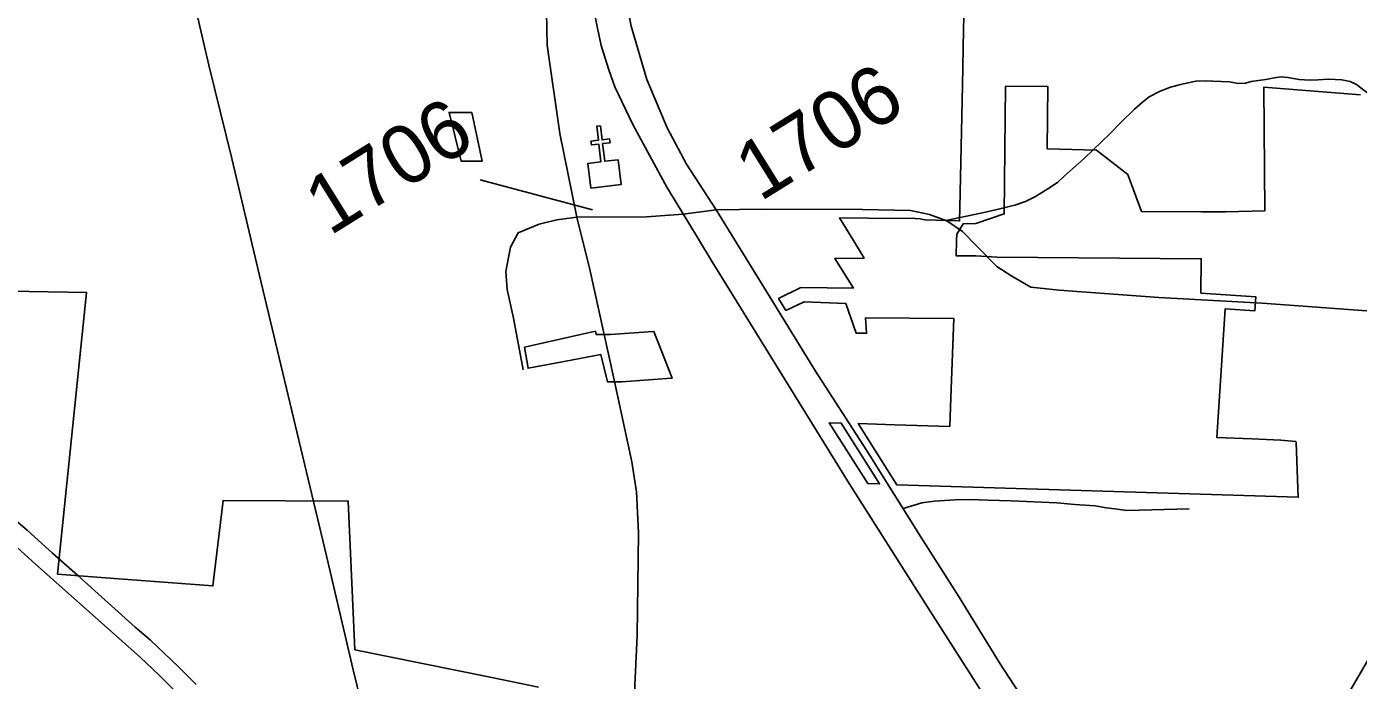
# Model space of a CAD drawing. Extents: x 2001466 to 31450019, y -30647475 to 847247.
# Drawn here: x 31430877 to 31436559, y -30628025 to -30625236 of the extents above; entities that cross this region are included whole.
import ezdxf

# ---------------------------------------------------------------- set-up
doc = ezdxf.new("R2010")
doc.units = 0
for name, color, linetype in [('Exist Boundary Political City Limit New Hole', 7, 'Continuous'), ('Exist Cultural Church CELL', 7, 'Continuous'), ('Exist Railroad Mainline', 7, 'Continuous'), ('Exist Road Non-System Type 51', 7, 'Continuous'), ('Exist Road Primary NC Attributed', 7, 'Continuous'), ('Exist Road Secondary Type 41 Attributed', 7, 'Continuous'), ('Exist Road Secondary Type 51 Attributed', 7, 'Continuous'), ('Exist Road Secondary Type 51 Number Label', 7, 'Continuous'), ('Exist Utilities Electrical Transmission Line', 7, 'Continuous'), ('Map Preparation Boundary City Limit Buffer Line', 7, 'Continuous'), ('Prop Road Primary Interstate Projected', 7, 'Continuous')]:
    doc.layers.add(name, color=color, linetype=linetype)

msp = doc.modelspace()

# ---------------------------------------------------------------- linework, layer by layer
at = {"layer": 'Exist Boundary Political City Limit New Hole'}
for points in [[(31432777, -30625602.7), (31432679, -30625601.5), (31432730.8, -30625809.6), (31432820.3, -30625810.1), (31432777, -30625602.7)], [(31433001.1, -30626602.8), (31433016.1, -30626693.3), (31433147.3, -30626668.7), (31433327.1, -30626635), (31433354.6, -30626751.1), (31433416.4, -30626751.6), (31433607.9, -30626737.3), (31433631, -30626735.6), (31433553.1, -30626536), (31433529.1, -30626538), (31433368.4, -30626548.8), (31433306.9, -30626549.5), (31433303.6, -30626535.7), (31433001.1, -30626602.8)], [(31434466.4, -30627185.3), (31434516.1, -30627186.4), (31434484.9, -30627136.8), (31434352.6, -30626927.1), (31434301.4, -30626925.5), (31434466.4, -30627185.3)]]:
    msp.add_lwpolyline(points, dxfattribs=at)
at = {"layer": 'Exist Cultural Church CELL'}
msp.add_lwpolyline([(31433283.5, -30625924.9), (31433413.2, -30625909.2), (31433400.4, -30625803.5), (31433343.2, -30625810.4), (31433334, -30625734.8), (31433365.8, -30625730.9), (31433363.9, -30625715.1), (31433332.1, -30625718.9), (31433324.9, -30625659.2), (31433309, -30625661.1), (31433316.2, -30625720.8), (31433284.4, -30625724.7), (31433286.3, -30625740.5), (31433318.1, -30625736.7), (31433327.3, -30625812.3), (31433270.8, -30625819.2), (31433283.5, -30625924.9)], dxfattribs=at)
at = {"layer": 'Exist Railroad Mainline'}
for points in [[(31433292, -30625144.1), (31433312, -30625242.6), (31433328.5, -30625316.9), (31433360.4, -30625419.6), (31433386.9, -30625492.1), (31433415.6, -30625554.7), (31433463.6, -30625653.7), (31433608.2, -30625920.6), (31433697.3, -30626067.3)], [(31433697.3, -30626067.3), (31433797.8, -30626232.5), (31434092.1, -30626708.6), (31434386.3, -30627184.6), (31434721.5, -30627713.5), (31435088.1, -30628288.5)]]:
    msp.add_lwpolyline(points, dxfattribs=at)
at = {"layer": 'Exist Road Non-System Type 51'}
for points in [[(31436600.5, -30625520.8), (31436551.2, -30625482.8), (31436523.5, -30625470.2), (31436487.6, -30625463.5), (31436431.7, -30625460.3), (31436387.6, -30625463.4), (31436351.6, -30625464.7), (31436305.7, -30625461.8), (31436257.8, -30625452.8), (31436229.9, -30625450.2), (31436199.8, -30625453.6), (31436163.7, -30625460.9), (31436101.5, -30625469.6), (31436077.3, -30625477.1), (31436045.3, -30625478.4), (31436009.4, -30625471.7), (31435937.5, -30625468.2), (31435905.5, -30625467.6), (31435865.5, -30625468.8), (31435799.2, -30625483.4), (31435757, -30625494.6), (31435712.6, -30625511.6), (31435666.1, -30625534.7), (31435637.7, -30625558.1), (31435603.1, -30625587.4), (31435545.9, -30625644.2), (31435498.9, -30625693.3), (31435427.5, -30625761.8), (31435388.7, -30625799), (31435303.2, -30625873.3), (31435274.6, -30625900.7), (31435234.1, -30625927.9), (31435181.4, -30625960.8), (31435139, -30625981.9), (31435092.7, -30625997), (31435073.9, -30626001.9)], [(31433224.4, -30626049.1), (31433139.1, -30626059.6), (31433063.5, -30626078.9), (31432973.4, -30626116), (31432941.2, -30626177.2), (31432921.9, -30626280.2), (31432926.7, -30626357.5), (31432954.1, -30626479.9), (31432995.9, -30626699.7)], [(31434948.6, -30626031.8), (31434798.6, -30626062.9)], [(31435073.9, -30626001.9), (31435028.3, -30626013.7), (31434974.1, -30626026.6), (31434948.6, -30626031.8)], [(31435560.7, -30628832.1), (31435841.3, -30628646.6), (31435981.6, -30628581.4), (31436141.9, -30628506.2), (31436267.1, -30628426), (31436352.3, -30628335.7), (31436447.5, -30628200.3), (31436718.1, -30627734.1), (31436858.3, -30627448.3), (31436903.4, -30627272.8), (31436938.5, -30627157.5), (31437092, -30626515.1)], [(31435837.1, -30627293), (31435570.7, -30627299.4), (31435519.6, -30627293), (31435483.3, -30627288.7), (31435436.4, -30627280.2), (31435349, -30627273.8), (31435272.3, -30627267.4), (31435076.8, -30627258.7), (31434978.2, -30627256.7), (31434903.6, -30627252.5), (31434838.9, -30627253.9), (31434748.8, -30627260), (31434696.7, -30627267), (31434616, -30627291.9)]]:
    msp.add_lwpolyline(points, dxfattribs=at)
at = {"layer": 'Exist Road Primary NC Attributed'}
for points in [[(31432618.1, -30622760.6), (31432831.1, -30623118.4), (31433037, -30623451.8), (31433185.1, -30623732.8), (31433244.6, -30623897), (31433289.7, -30624067.7), (31433326.7, -30624285.9), (31433365.3, -30624629.7), (31433405.5, -30624966.3), (31433455.4, -30625233.6), (31433523, -30625461.4), (31433609.9, -30625667.6), (31433692, -30625822.2), (31433819.1, -30626017.8)], [(31433819.1, -30626017.8), (31434033.1, -30626366.5), (31434242.3, -30626705.4), (31434459.5, -30627042), (31434692.9, -30627414.8), (31434855.4, -30627669.2), (31435027.6, -30627950.2), (31435238.4, -30628273.1)]]:
    msp.add_lwpolyline(points, dxfattribs=at)
at = {"layer": 'Exist Road Secondary Type 41 Attributed'}
msp.add_lwpolyline([(31437186, -30626529.7), (31436730.4, -30626458.9), (31436148.6, -30626415.4), (31435707.6, -30626391.2), (31435281.9, -30626360.6), (31435161.2, -30626347.8), (31435080.7, -30626301.1), (31435016.4, -30626259.2), (31434932.7, -30626173.8), (31434869.9, -30626109.4), (31434802.3, -30626064.3), (31434728.3, -30626036.9), (31434647.8, -30626020.8), (31434442.6, -30626016), (31434016.1, -30626014.4), (31433819.1, -30626017.8)], dxfattribs=at)
at = {"layer": 'Exist Road Secondary Type 51 Attributed'}
for points in [[(31432458.2, -30622967.5), (31432535.2, -30623100.7), (31432756.1, -30623488.6), (31432889.7, -30623736.6), (31433000.7, -30624064.3), (31433052.2, -30624310.7), (31433082.8, -30624468.5), (31433090.9, -30624649.7), (31433089.2, -30624886.4), (31433097.3, -30625315.6), (31433152, -30625692.4), (31433224.4, -30626049.1)], [(31433678.6, -30626036.5), (31433522.1, -30626046.7), (31433224.4, -30626049.1)], [(31433224.4, -30626049.1), (31433279.1, -30626271.4), (31433380.5, -30626729.5), (31433459.4, -30627092.7), (31433478.7, -30627219.9), (31433486.7, -30627395.4), (31433481.9, -30627832.7), (31433459.4, -30628319.8), (31433462.6, -30628503.4), (31433478.7, -30628688.6), (31433506, -30628856.1), (31433583.3, -30629027.6), (31433736.2, -30629306.6)], [(31433819.1, -30626017.8), (31433678.6, -30626036.5)]]:
    msp.add_lwpolyline(points, dxfattribs=at)
at = {"layer": 'Exist Road Secondary Type 51 Number Label'}
msp.add_line((31433291.4, -30626017), (31432811.3, -30625889.3), dxfattribs=at)
at = {"layer": 'Exist Utilities Electrical Transmission Line'}
msp.add_lwpolyline([(31431518.6, -30624820.5), (31431549.9, -30624952.5), (31431654.7, -30625400.7), (31431752.6, -30625798.7), (31431870.4, -30626297.1), (31432016, -30626904.1), (31432155.9, -30627493), (31432270, -30627979.4), (31432417.6, -30628584.4), (31432504.1, -30628952.2), (31432596.4, -30629330.1), (31432719.5, -30629862.6), (31432755.6, -30630016.4)], dxfattribs=at)
at = {"layer": 'Map Preparation Boundary City Limit Buffer Line'}
for points in [[(31436158.9, -30626021.6), (31435991.8, -30626026.1), (31435889.3, -30626025.8), (31435633.8, -30626025.1), (31435575.1, -30625867.2), (31435441, -30625762.9), (31435230.9, -30625757), (31435233.5, -30625491), (31435053.4, -30625489.5), (31435046.9, -30626034.6), (31434926.9, -30626076.4), (31434872.3, -30626077.2), (31434845, -30626120.7), (31434844.3, -30626147.8), (31434842.9, -30626214), (31434927.1, -30626213.3), (31435016.3, -30626219), (31435888, -30626226), (31435887.1, -30626372.9), (31436121.8, -30626388.8), (31436116.9, -30626448.6), (31435989.8, -30626440), (31435954.5, -30626988.6), (31436104.4, -30626995), (31436228, -30627000.4), (31436292.4, -30627005.8), (31436293.1, -30627012.1), (31436302, -30627243.5), (31434590, -30627191), (31434425, -30626929.3), (31434581.6, -30626934.3), (31434815.5, -30626941.7), (31434820.6, -30626819.8), (31434832.5, -30626480.5), (31434455.8, -30626478.7), (31434460.4, -30626544), (31434416.4, -30626543.5), (31434371.4, -30626417.6), (31434194.3, -30626410.5), (31434116.5, -30626446.8), (31434085.3, -30626396.3), (31434180.6, -30626349.3), (31434404.4, -30626351.5), (31434325, -30626225.3), (31434327.9, -30626225.3), (31434449.9, -30626223.3), (31434405, -30626147.8), (31434345.5, -30626052), (31434468.6, -30626053.1), (31434667.5, -30626053.8), (31434689.6, -30626056.3), (31434709.6, -30626059.5), (31434857.3, -30626064.7), (31434858.3, -30626009.3), (31434869.6, -30625486.8), (31434874.1, -30625249.9), (31434880.9, -30624970.5)], [(31436568.3, -30625527.3), (31436155, -30625494.6), (31436158.9, -30626021.6)], [(31432777, -30625602.7), (31432679, -30625601.5), (31432730.8, -30625809.6), (31432820.3, -30625810.1), (31432777, -30625602.7)], [(31429129.6, -30626304.5), (31429985.6, -30626339.4), (31430396, -30626357.6), (31431132.6, -30626369.8), (31431008.6, -30627571.3), (31431231.6, -30627588.8), (31431671.4, -30627621.6), (31431714.9, -30627257.1), (31432249.3, -30627259.7), (31432277.1, -30627894.1), (31432854.3, -30628011.8), (31433061, -30628053.9)], [(31433001.1, -30626602.8), (31433016.1, -30626693.3), (31433147.3, -30626668.7), (31433327.1, -30626635), (31433354.6, -30626751.1), (31433416.4, -30626751.6), (31433607.9, -30626737.3), (31433631, -30626735.6), (31433553.1, -30626536), (31433529.1, -30626538), (31433368.4, -30626548.8), (31433306.9, -30626549.5), (31433303.6, -30626535.7), (31433001.1, -30626602.8)], [(31434466.4, -30627185.3), (31434516.1, -30627186.4), (31434484.9, -30627136.8), (31434352.6, -30626927.1), (31434301.4, -30626925.5), (31434466.4, -30627185.3)]]:
    msp.add_lwpolyline(points, dxfattribs=at)
at = {"layer": 'Prop Road Primary Interstate Projected'}
for points in [[(31431600.7, -30628041.8), (31431523.2, -30627965.3), (31431404.9, -30627853.4), (31431339.5, -30627798), (31431095.2, -30627576.7), (31430987, -30627481.8), (31430879.9, -30627384.7), (31430788.2, -30627306.3), (31430632.6, -30627163.9), (31430487.8, -30627038.4), (31430315.8, -30626891.7), (31430086.5, -30626679.3), (31429823.8, -30626439.9), (31429540.7, -30626190)], [(31432138.7, -30628924.1), (31432058.2, -30628798.3), (31432005.3, -30628703.9), (31431970.6, -30628645.9), (31431909.5, -30628551.5), (31431857.2, -30628473.7), (31431790.5, -30628383.7), (31431727.1, -30628307), (31431657.5, -30628223.5), (31431552.4, -30628112.2), (31431444.2, -30628004), (31431361, -30627925.7), (31430915, -30627529.7), (31430805.7, -30627429.8), (31430756.3, -30627385.8)]]:
    msp.add_lwpolyline(points, dxfattribs=at)

# ---------------------------------------------------------------- texts
at = {"layer": 'Exist Road Secondary Type 51 Number Label'}
for p in [(31434005.9, -30625985.1), (31432169.7, -30626131)]:
    msp.add_text('1706', height=250, rotation=31.918, dxfattribs=at).set_placement(p)

doc.saveas('drawing.dxf')
